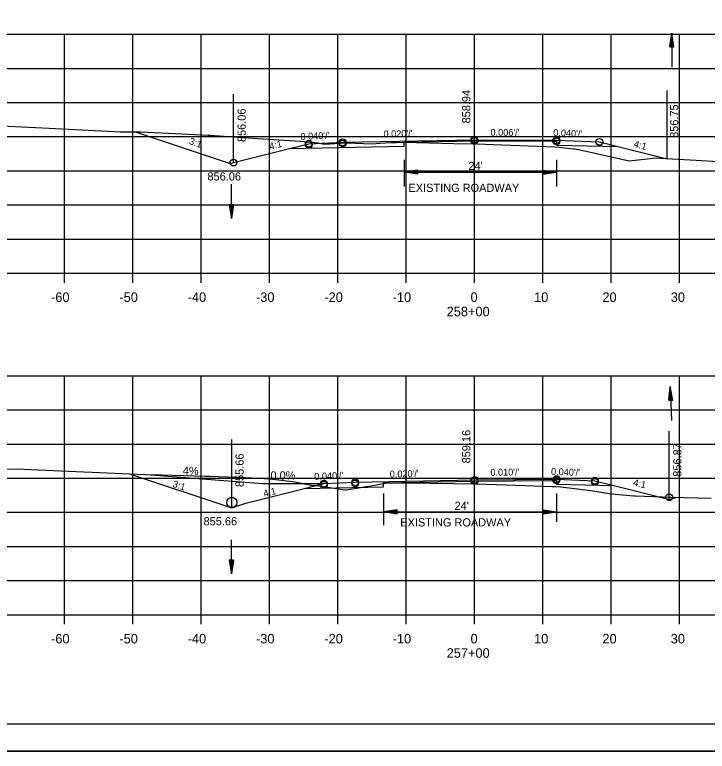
# Model space of a CAD drawing. Extents: x 1486524 to 1499135, y 326561 to 337924.
# Drawn here: x 1488915.6 to 1489017, y 328725.9 to 328833.7 of the extents above; entities that cross this region are included whole.
import ezdxf

# ---------------------------------------------------------------- set-up
doc = ezdxf.new("R2010")
doc.units = 0
for name, color, linetype in [('E_Const Align', 7, 'Continuous'), ('E_Const Align Station', 7, 'Continuous'), ('E_Ownership Information', 7, 'Continuous'), ('E_Property Line', 7, 'Continuous'), ('E_Proposed ROW and Easements', 7, 'Continuous'), ('E_Proposed ROW Fig Annot', 7, 'Continuous'), ('E_Quarter Calls', 7, 'Continuous'), ('E_Station Offset', 7, 'Continuous'), ('E_Survey Point', 7, 'Continuous'), ('E_Title Sheet', 7, 'Continuous'), ('E_Tract Number', 7, 'Continuous'), ('R_Water', 7, 'Continuous'), ('R_Water Annot', 7, 'Continuous'), ('R_Xsect Elev', 7, 'Continuous'), ('R_Xsect Slope', 7, 'Continuous')]:
    doc.layers.add(name, color=color, linetype=linetype)

msp = doc.modelspace()

# ---------------------------------------------------------------- linework, layer by layer
at = {"layer": 'E_Const Align'}
for p, q in [((1488842.89, 328795.87), (1489122.89, 328795.87)), ((1488922.89, 328794.47), (1488922.89, 328795.87)), ((1488932.89, 328794.47), (1488932.89, 328795.87)), ((1488942.89, 328794.47), (1488942.89, 328795.87)), ((1488952.89, 328794.47), (1488952.89, 328795.87)), ((1488962.89, 328794.47), (1488962.89, 328795.87)), ((1488972.89, 328794.47), (1488972.89, 328795.87)), ((1488982.89, 328794.47), (1488982.89, 328795.87)), ((1488992.89, 328794.47), (1488992.89, 328795.87)), ((1489002.89, 328794.47), (1489002.89, 328795.87)), ((1489012.89, 328794.47), (1489012.89, 328795.87)), ((1488842.89, 328745.87), (1489122.89, 328745.87)), ((1488922.89, 328744.47), (1488922.89, 328745.87)), ((1488932.89, 328744.47), (1488932.89, 328745.87)), ((1488942.89, 328744.47), (1488942.89, 328745.87)), ((1488952.89, 328744.47), (1488952.89, 328745.87)), ((1488962.89, 328744.47), (1488962.89, 328745.87)), ((1488972.89, 328744.47), (1488972.89, 328745.87)), ((1488982.89, 328744.47), (1488982.89, 328745.87)), ((1488992.89, 328744.47), (1488992.89, 328745.87)), ((1489002.89, 328744.47), (1489002.89, 328745.87)), ((1489012.89, 328744.47), (1489012.89, 328745.87))]:
    msp.add_line(p, q, dxfattribs=at)
at = {"layer": 'E_Ownership Information'}
for p, q in [((1488842.89, 328830.87), (1489122.89, 328830.87)), ((1488842.89, 328830.87), (1489122.89, 328830.87)), ((1488922.89, 328795.87), (1488922.89, 328830.87)), ((1488922.89, 328795.87), (1488922.89, 328830.87)), ((1488932.89, 328795.87), (1488932.89, 328830.87)), ((1488932.89, 328795.87), (1488932.89, 328830.87)), ((1488942.89, 328795.87), (1488942.89, 328830.87)), ((1488942.89, 328795.87), (1488942.89, 328830.87)), ((1488952.89, 328795.87), (1488952.89, 328830.87)), ((1488952.89, 328795.87), (1488952.89, 328830.87)), ((1488962.89, 328795.87), (1488962.89, 328830.87)), ((1488962.89, 328795.87), (1488962.89, 328830.87)), ((1488972.89, 328795.87), (1488972.89, 328830.87)), ((1488972.89, 328795.87), (1488972.89, 328830.87)), ((1488982.89, 328795.87), (1488982.89, 328830.87)), ((1488982.89, 328795.87), (1488982.89, 328830.87)), ((1488992.89, 328795.87), (1488992.89, 328830.87)), ((1488992.89, 328795.87), (1488992.89, 328830.87)), ((1489002.89, 328795.87), (1489002.89, 328830.87)), ((1489002.89, 328795.87), (1489002.89, 328830.87)), ((1489012.89, 328795.87), (1489012.89, 328830.87)), ((1489012.89, 328795.87), (1489012.89, 328830.87)), ((1488842.89, 328825.87), (1489122.89, 328825.87)), ((1488842.89, 328825.87), (1489122.89, 328825.87)), ((1488842.89, 328820.87), (1489122.89, 328820.87)), ((1488842.89, 328820.87), (1489122.89, 328820.87)), ((1488842.89, 328815.87), (1489122.89, 328815.87)), ((1488842.89, 328815.87), (1489122.89, 328815.87)), ((1488842.89, 328810.87), (1489122.89, 328810.87)), ((1488842.89, 328810.87), (1489122.89, 328810.87)), ((1488842.89, 328805.87), (1489122.89, 328805.87)), ((1488842.89, 328805.87), (1489122.89, 328805.87)), ((1488842.89, 328800.87), (1489122.89, 328800.87)), ((1488842.89, 328800.87), (1489122.89, 328800.87)), ((1488842.89, 328795.87), (1489122.89, 328795.87)), ((1488842.89, 328795.87), (1489122.89, 328795.87)), ((1488842.89, 328780.87), (1489122.89, 328780.87)), ((1488922.89, 328745.87), (1488922.89, 328780.87)), ((1488932.89, 328745.87), (1488932.89, 328780.87)), ((1488942.89, 328745.87), (1488942.89, 328780.87)), ((1488952.89, 328745.87), (1488952.89, 328780.87)), ((1488962.89, 328745.87), (1488962.89, 328780.87)), ((1488972.89, 328745.87), (1488972.89, 328780.87)), ((1488982.89, 328745.87), (1488982.89, 328780.87)), ((1488992.89, 328745.87), (1488992.89, 328780.87)), ((1489002.89, 328745.87), (1489002.89, 328780.87)), ((1489012.89, 328745.87), (1489012.89, 328780.87)), ((1488842.89, 328775.87), (1489122.89, 328775.87)), ((1488842.89, 328770.87), (1489122.89, 328770.87)), ((1488842.89, 328765.87), (1489122.89, 328765.87)), ((1488842.89, 328760.87), (1489122.89, 328760.87)), ((1488842.89, 328755.87), (1489122.89, 328755.87)), ((1488842.89, 328750.87), (1489122.89, 328750.87)), ((1488842.89, 328745.87), (1489122.89, 328745.87))]:
    msp.add_line(p, q, dxfattribs=at)
at = {"layer": 'E_Property Line'}
msp.add_line((1489141.07, 328729.87), (1488824.89, 328729.87), dxfattribs=at)
at = {"layer": 'E_Proposed ROW and Easements'}
for p, q in [((1488972.62, 328812.49), (1488972.62, 328808.57)), ((1488994.9, 328812.49), (1488994.9, 328808.57)), ((1489005.55, 328812.34), (1489005.55, 328812.34)), ((1489005.55, 328812.34), (1489005.55, 328812.34)), ((1488974.62, 328810.98), (1488972.62, 328810.68)), ((1488974.62, 328810.38), (1488972.62, 328810.68)), ((1488974.62, 328810.93), (1488972.95, 328810.68)), ((1488974.62, 328810.43), (1488972.95, 328810.68)), ((1488974.62, 328810.88), (1488973.3, 328810.68)), ((1488974.62, 328810.48), (1488973.3, 328810.68)), ((1488974.62, 328810.83), (1488973.63, 328810.68)), ((1488974.62, 328810.53), (1488973.63, 328810.68)), ((1488974.62, 328810.78), (1488973.97, 328810.68)), ((1488974.62, 328810.58), (1488973.97, 328810.68)), ((1488974.62, 328810.72), (1488974.3, 328810.68)), ((1488974.62, 328810.63), (1488974.3, 328810.68)), ((1488974.62, 328810.38), (1488974.62, 328810.98)), ((1488992.9, 328810.98), (1488994.9, 328810.68)), ((1488992.9, 328810.98), (1488992.9, 328810.38)), ((1488992.9, 328810.93), (1488994.56, 328810.68)), ((1488992.9, 328810.88), (1488994.22, 328810.68)), ((1488992.9, 328810.83), (1488993.88, 328810.68)), ((1488992.9, 328810.78), (1488993.55, 328810.68)), ((1488992.9, 328810.73), (1488993.21, 328810.68)), ((1488992.9, 328810.38), (1488994.9, 328810.68)), ((1488992.9, 328810.58), (1488993.55, 328810.68)), ((1488992.9, 328810.48), (1488994.22, 328810.68)), ((1488992.9, 328810.43), (1488994.56, 328810.68)), ((1488992.9, 328810.53), (1488993.88, 328810.68)), ((1488992.9, 328810.63), (1488993.21, 328810.68)), ((1488969.56, 328763.62), (1488969.56, 328758.97)), ((1488994.9, 328763.62), (1488994.9, 328759.46)), ((1488971.56, 328761.22), (1488969.56, 328760.92)), ((1488971.56, 328761.17), (1488969.89, 328760.92)), ((1488971.56, 328761.12), (1488970.24, 328760.92)), ((1488971.56, 328761.07), (1488970.57, 328760.92)), ((1488971.56, 328760.62), (1488971.56, 328761.22)), ((1488992.9, 328761.23), (1488994.9, 328760.93)), ((1488992.9, 328761.23), (1488992.9, 328760.63)), ((1488992.9, 328761.18), (1488994.56, 328760.93)), ((1488992.9, 328761.13), (1488994.22, 328760.93)), ((1488992.9, 328761.08), (1488993.88, 328760.93)), ((1488971.56, 328760.62), (1488969.56, 328760.92)), ((1488971.56, 328760.67), (1488969.89, 328760.92)), ((1488971.56, 328760.72), (1488970.24, 328760.92)), ((1488971.56, 328760.77), (1488970.57, 328760.92)), ((1488971.56, 328761.02), (1488970.91, 328760.92)), ((1488971.56, 328760.83), (1488970.91, 328760.92)), ((1488971.56, 328760.97), (1488971.24, 328760.92)), ((1488971.56, 328760.88), (1488971.24, 328760.92)), ((1488992.9, 328761.03), (1488993.55, 328760.93)), ((1488992.9, 328760.98), (1488993.21, 328760.93)), ((1488992.9, 328760.63), (1488994.9, 328760.93)), ((1488992.9, 328760.83), (1488993.55, 328760.93)), ((1488992.9, 328760.73), (1488994.22, 328760.93)), ((1488992.9, 328760.68), (1488994.56, 328760.93)), ((1488992.9, 328760.78), (1488993.88, 328760.93)), ((1488992.9, 328760.88), (1488993.21, 328760.93))]:
    msp.add_line(p, q, dxfattribs=at)
at = {"layer": 'E_Proposed ROW Fig Annot'}
for p, q in [((1489011.48, 328829.04), (1489011.8, 328831.04)), ((1489011.48, 328829.04), (1489011.8, 328831.04)), ((1489011.53, 328829.04), (1489011.79, 328830.7)), ((1489011.53, 328829.04), (1489011.79, 328830.7)), ((1489011.59, 328829.04), (1489011.79, 328830.36)), ((1489011.59, 328829.04), (1489011.79, 328830.36)), ((1489012.03, 328829.03), (1489011.79, 328830.7)), ((1489012.03, 328829.03), (1489011.79, 328830.7)), ((1489011.98, 328829.03), (1489011.79, 328830.36)), ((1489011.98, 328829.03), (1489011.79, 328830.36)), ((1489012.08, 328829.03), (1489011.8, 328831.04)), ((1489012.08, 328829.03), (1489011.8, 328831.04)), ((1489011.48, 328829.04), (1489012.08, 328829.03)), ((1489011.48, 328829.04), (1489012.08, 328829.03)), ((1489011.64, 328829.04), (1489011.79, 328830.02)), ((1489011.64, 328829.04), (1489011.79, 328830.02)), ((1489011.69, 328829.04), (1489011.79, 328829.69)), ((1489011.69, 328829.04), (1489011.79, 328829.69)), ((1489011.74, 328829.04), (1489011.79, 328829.35)), ((1489011.74, 328829.04), (1489011.79, 328829.35)), ((1489011.93, 328829.03), (1489011.79, 328830.02)), ((1489011.93, 328829.03), (1489011.79, 328830.02)), ((1489011.88, 328829.04), (1489011.79, 328829.69)), ((1489011.88, 328829.04), (1489011.79, 328829.69)), ((1489011.83, 328829.04), (1489011.79, 328829.35)), ((1489011.83, 328829.04), (1489011.79, 328829.35)), ((1488972.62, 328810.68), (1488994.9, 328810.68)), ((1488947.01, 328805.9), (1488947.31, 328803.9)), ((1488947.61, 328805.9), (1488947.01, 328805.9)), ((1488947.01, 328805.9), (1488947.31, 328803.9)), ((1488947.61, 328805.9), (1488947.01, 328805.9)), ((1488947.06, 328805.9), (1488947.31, 328804.23)), ((1488947.06, 328805.9), (1488947.31, 328804.23)), ((1488947.11, 328805.9), (1488947.31, 328804.58)), ((1488947.11, 328805.9), (1488947.31, 328804.58)), ((1488947.16, 328805.9), (1488947.31, 328804.91)), ((1488947.16, 328805.9), (1488947.31, 328804.91)), ((1488947.21, 328805.9), (1488947.31, 328805.25)), ((1488947.21, 328805.9), (1488947.31, 328805.25)), ((1488947.26, 328805.9), (1488947.31, 328805.58)), ((1488947.26, 328805.9), (1488947.31, 328805.58)), ((1488947.61, 328805.9), (1488947.31, 328803.9)), ((1488947.41, 328805.9), (1488947.31, 328805.25)), ((1488947.51, 328805.9), (1488947.31, 328804.58)), ((1488947.56, 328805.9), (1488947.31, 328804.23)), ((1488947.46, 328805.9), (1488947.31, 328804.91)), ((1488947.36, 328805.9), (1488947.31, 328805.58)), ((1488947.61, 328805.9), (1488947.31, 328803.9)), ((1488947.41, 328805.9), (1488947.31, 328805.25)), ((1488947.51, 328805.9), (1488947.31, 328804.58)), ((1488947.56, 328805.9), (1488947.31, 328804.23)), ((1488947.46, 328805.9), (1488947.31, 328804.91)), ((1488947.36, 328805.9), (1488947.31, 328805.58)), ((1489011.33, 328777.29), (1489011.56, 328779.3)), ((1489011.33, 328777.29), (1489011.56, 328779.3)), ((1489011.38, 328777.29), (1489011.57, 328778.96)), ((1489011.38, 328777.29), (1489011.57, 328778.96)), ((1489011.43, 328777.29), (1489011.58, 328778.62)), ((1489011.43, 328777.29), (1489011.58, 328778.62)), ((1489011.93, 328777.31), (1489011.56, 328779.3)), ((1489011.93, 328777.31), (1489011.56, 328779.3)), ((1489011.88, 328777.31), (1489011.57, 328778.96)), ((1489011.88, 328777.31), (1489011.57, 328778.96)), ((1489011.83, 328777.3), (1489011.58, 328778.62)), ((1489011.83, 328777.3), (1489011.58, 328778.62)), ((1489011.33, 328777.29), (1489011.93, 328777.31)), ((1489011.33, 328777.29), (1489011.93, 328777.31)), ((1489011.48, 328777.29), (1489011.59, 328778.29)), ((1489011.48, 328777.29), (1489011.59, 328778.29)), ((1489011.53, 328777.29), (1489011.6, 328777.95)), ((1489011.53, 328777.29), (1489011.6, 328777.95)), ((1489011.58, 328777.3), (1489011.62, 328777.61)), ((1489011.58, 328777.3), (1489011.62, 328777.61)), ((1489011.78, 328777.3), (1489011.59, 328778.29)), ((1489011.78, 328777.3), (1489011.59, 328778.29)), ((1489011.72, 328777.3), (1489011.6, 328777.95)), ((1489011.72, 328777.3), (1489011.6, 328777.95)), ((1489011.67, 328777.3), (1489011.62, 328777.61)), ((1489011.67, 328777.3), (1489011.62, 328777.61)), ((1488934.88, 328766.41), (1488951.85, 328765.07)), ((1488951.85, 328765.07), (1488960.85, 328765.07)), ((1488969.56, 328760.92), (1488994.9, 328760.93)), ((1488947.01, 328753.86), (1488947.31, 328751.86)), ((1488947.61, 328753.86), (1488947.01, 328753.86)), ((1488947.01, 328753.86), (1488947.31, 328751.86)), ((1488947.61, 328753.86), (1488947.01, 328753.86)), ((1488947.06, 328753.86), (1488947.31, 328752.19)), ((1488947.06, 328753.86), (1488947.31, 328752.19)), ((1488947.11, 328753.86), (1488947.31, 328752.54)), ((1488947.11, 328753.86), (1488947.31, 328752.54)), ((1488947.16, 328753.86), (1488947.31, 328752.87)), ((1488947.16, 328753.86), (1488947.31, 328752.87)), ((1488947.21, 328753.86), (1488947.31, 328753.21)), ((1488947.21, 328753.86), (1488947.31, 328753.21)), ((1488947.26, 328753.86), (1488947.31, 328753.54)), ((1488947.26, 328753.86), (1488947.31, 328753.54)), ((1488947.61, 328753.86), (1488947.31, 328751.86)), ((1488947.41, 328753.86), (1488947.31, 328753.21)), ((1488947.51, 328753.86), (1488947.31, 328752.54)), ((1488947.56, 328753.86), (1488947.31, 328752.19)), ((1488947.46, 328753.86), (1488947.31, 328752.87)), ((1488947.36, 328753.86), (1488947.31, 328753.54)), ((1488947.61, 328753.86), (1488947.31, 328751.86)), ((1488947.41, 328753.86), (1488947.31, 328753.21)), ((1488947.51, 328753.86), (1488947.31, 328752.54)), ((1488947.56, 328753.86), (1488947.31, 328752.19)), ((1488947.46, 328753.86), (1488947.31, 328752.87)), ((1488947.36, 328753.86), (1488947.31, 328753.54))]:
    msp.add_line(p, q, dxfattribs=at)
at = {"layer": 'E_Quarter Calls'}
msp.add_line((1488812.48, 328725.89), (1489145.82, 328725.89), dxfattribs=at)
for points in [[(1488812.48, 328939.22), (1489145.82, 328939.22), (1489145.82, 328725.88), (1488812.48, 328725.88)], [(1489058.81, 328935.33), (1489058.81, 328925.45), (1489094.54, 328925.45), (1489094.54, 328922.53), (1489117.74, 328922.53), (1489117.74, 328898.19), (1489141.07, 328898.19), (1489141.07, 328729.87), (1488824.89, 328729.87), (1488824.89, 328935.33)]]:
    msp.add_lwpolyline(points, close=True, dxfattribs=at)
for centre in [(1488958.64, 328814.84), (1488958.64, 328814.84), (1488958.64, 328814.67), (1488963.61, 328815.04), (1488963.61, 328815.04), (1488963.61, 328814.87), (1488982.89, 328815.42), (1488982.89, 328815.42), (1488982.89, 328815.25), (1488994.89, 328815.35), (1488994.89, 328815.35), (1488994.89, 328815.18), (1489001.17, 328815.1), (1489001.17, 328815.1), (1488947.61, 328812.08), (1488947.61, 328812.08), (1488960.85, 328765.07), (1488960.85, 328765.07), (1488960.85, 328764.9), (1488965.43, 328765.26), (1488965.43, 328765.26), (1488965.43, 328765.09), (1488982.89, 328765.61), (1488982.89, 328765.61), (1488982.89, 328765.44), (1488994.89, 328765.73), (1488994.89, 328765.73), (1488994.89, 328765.56), (1489000.52, 328765.5), (1489000.52, 328765.5), (1489000.52, 328765.33), (1489011.38, 328763.08), (1489011.38, 328763.08)]:
    msp.add_circle(centre, 0.5, dxfattribs=at)
at = {"layer": 'E_Survey Point'}
for points in [[(1488955.82, 328814.14), (1488972.62, 328814.47), (1488972.62, 328815.05), (1488982.89, 328815.26), (1488994.64, 328815.19), (1488994.9, 328815.19), (1488994.9, 328814.61), (1489003.88, 328814.43)], [(1488958, 328764.36), (1488969.56, 328764.59), (1488969.56, 328765.17), (1488982.89, 328765.44), (1488994.27, 328765.55), (1488994.9, 328765.56), (1488994.9, 328764.98), (1489003.27, 328764.81)]]:
    msp.add_lwpolyline(points, dxfattribs=at)
at = {"layer": 'E_Title Sheet'}
for points in [[(1488933.24, 328816.56), (1488947.15, 328811.93), (1488947.61, 328812.08), (1488955.82, 328814.14), (1488958.64, 328814.84), (1488963.61, 328815.04), (1488982.89, 328815.42), (1488994.89, 328815.35), (1489001.17, 328815.1), (1489003.88, 328814.43), (1489011.11, 328812.62), (1489011.24, 328812.67)], [(1488932.4, 328766.52), (1488947.36, 328761.53), (1488949.43, 328762.22), (1488958, 328764.36), (1488960.85, 328765.07), (1488965.43, 328765.26), (1488982.89, 328765.61), (1488994.89, 328765.73), (1489000.52, 328765.5), (1489003.27, 328764.81), (1489010.89, 328762.91), (1489011.41, 328762.73), (1489012.36, 328763.05)]]:
    msp.add_lwpolyline(points, dxfattribs=at)
at = {"layer": 'E_Tract Number'}
for points in [[(1488910.58, 328817.6), (1488920.62, 328817.12), (1488931.06, 328816.56), (1488934.13, 328816.57), (1488943.01, 328816.15), (1488943.89, 328816.11), (1488944.14, 328816.09), (1488951.18, 328815.59), (1488957.45, 328815.19), (1488959.98, 328814.96), (1488960.92, 328814.79), (1488963.22, 328814.93), (1488964.24, 328814.96), (1488967.87, 328814.83), (1488968.52, 328814.88), (1488969.05, 328814.93), (1488970.73, 328815.03), (1488971.44, 328815.03), (1488972.62, 328815.05), (1488979.87, 328814.88), (1488983.29, 328814.8), (1488986.88, 328814.67), (1488994.64, 328814.37), (1488995.28, 328814.31), (1488995.61, 328814.28), (1488997.39, 328814.09), (1488997.57, 328814.08), (1488998.36, 328813.95), (1489005.55, 328812.34), (1489009.51, 328812.75), (1489010.05, 328812.74), (1489015.32, 328812.42), (1489021.68, 328812.05)], [(1488914.12, 328767.24), (1488916.94, 328767.18), (1488923.43, 328766.89), (1488926.9, 328766.76), (1488934.71, 328766.41), (1488937.14, 328766.37), (1488943.47, 328766.15), (1488944.12, 328766.15), (1488948.02, 328766.01), (1488948.54, 328766.01), (1488953, 328765.75), (1488956.59, 328765.34), (1488959.02, 328764.84), (1488959.75, 328764.79), (1488963.96, 328764.14), (1488963.96, 328764.14), (1488963.97, 328764.14), (1488964.09, 328764.16), (1488966.52, 328764.57), (1488967.01, 328764.66), (1488967.45, 328764.72), (1488969.56, 328765.08), (1488970.11, 328765.17), (1488970.39, 328765.19), (1488970.63, 328765.18), (1488970.96, 328765.18), (1488972.5, 328765.2), (1488976.32, 328765.14), (1488983.12, 328765.02), (1488987.6, 328764.88), (1488994.27, 328764.67), (1488994.78, 328764.64), (1488995.51, 328764.58), (1488999.92, 328764.04), (1489002.96, 328763.59), (1489006.19, 328763.27), (1489006.3, 328763.26), (1489006.51, 328763.26), (1489011.64, 328763.07), (1489017.52, 328762.94)]]:
    msp.add_lwpolyline(points, dxfattribs=at)
at = {"layer": 'R_Water'}
msp.add_circle((1488947.38, 328762.32), 0.75, dxfattribs=at)
at = {"layer": 'R_Water Annot'}
for p, q in [((1489011.8, 328831.04), (1489011.77, 328826.04)), ((1488947.31, 328803.9), (1488947.31, 328808.9)), ((1489011.56, 328779.3), (1489011.73, 328774.3)), ((1488947.31, 328751.86), (1488947.31, 328756.86))]:
    msp.add_line(p, q, dxfattribs=at)
at = {"layer": 'R_Xsect Elev'}
for p, q in [((1488982.89, 328814.81), (1488982.89, 328824.81)), ((1489011.11, 328812.62), (1489011.11, 328822.62)), ((1488947.61, 328812.08), (1488947.61, 328822.08)), ((1488982.89, 328765.03), (1488982.89, 328775.03)), ((1489011.41, 328762.73), (1489011.41, 328772.73)), ((1488947.38, 328761.53), (1488947.38, 328771.53))]:
    msp.add_line(p, q, dxfattribs=at)

# ---------------------------------------------------------------- texts
at = {"layer": 'E_Const Align Station'}
for s, p in [('-60', (1488920.92, 328791.67)), ('-50', (1488930.92, 328791.67)), ('-40', (1488940.92, 328791.67)), ('-30', (1488950.92, 328791.67)), ('-20', (1488960.92, 328791.67)), ('-10', (1488970.92, 328791.67)), ('0', (1488982.32, 328791.67)), ('10', (1488991.62, 328791.67)), ('20', (1489001.62, 328791.67)), ('30', (1489011.62, 328791.67)), ('258+00', (1488978.82, 328789.57)), ('-60', (1488920.92, 328741.67)), ('-50', (1488930.92, 328741.67)), ('-40', (1488940.92, 328741.67)), ('-30', (1488950.92, 328741.67)), ('-20', (1488960.92, 328741.67)), ('-10', (1488970.92, 328741.67)), ('0', (1488982.32, 328741.67)), ('10', (1488991.62, 328741.67)), ('20', (1489001.62, 328741.67)), ('30', (1489011.62, 328741.67)), ('257+00', (1488978.82, 328739.57))]:
    msp.add_text(s, height=1.4, dxfattribs=at).set_placement(p)
at = {"layer": 'E_Proposed ROW Fig Annot'}
for s, p in [("24'", (1488982.01, 328810.99)), ('EXISTING ROADWAY', (1488973.23, 328807.78)), ("24'", (1488979.98, 328761.23)), ('EXISTING ROADWAY', (1488972.03, 328758.8))]:
    msp.add_text(s, height=1.2, dxfattribs=at).set_placement(p)
at = {"layer": 'E_Station Offset'}
msp.add_text('4%', height=1.2, rotation=357.7347, dxfattribs=at).set_placement((1488940.18, 328766.4))
msp.add_text('0.0%', height=1.2, dxfattribs=at).set_placement((1488953.03, 328765.67))
at = {"layer": 'R_Xsect Elev'}
for s, p in [('858.94', (1488982.29, 328817.81)), ('856.75', (1489012.72, 328815.69)), ('856.06', (1488949.41, 328815.08)), ('859.16', (1488982.29, 328768.03)), ('856.87', (1489013.18, 328766.08)), ('855.66', (1488949.11, 328764.57))]:
    msp.add_text(s, height=1.2, rotation=90, dxfattribs=at).set_placement(p)
for s, p in [('856.06', (1488943.81, 328809.45)), ('855.66', (1488943.24, 328758.96))]:
    msp.add_text(s, height=1.2, dxfattribs=at).set_placement(p)
at = {"layer": 'R_Xsect Slope'}
for s, rotation, p in [("0.040'/'", 2.2906, (1488957.45, 328815.39)), ("0.020'/'", 1.1458, (1488969.59, 328815.76)), ("0.006'/'", 359.6637, (1488985.24, 328816.01)), ("0.040'/'", 357.7094, (1488994.41, 328815.97)), ('3:1', 341.5651, (1488941.05, 328814.8)), ('4:1', 14.0362, (1488953, 328813.95)), ('4:1', 345.9638, (1489006.15, 328814.37)), ("0.040'/'", 2.2906, (1488959.47, 328765.62)), ("0.020'/'", 1.1458, (1488970.5, 328765.96)), ("0.010'/'", 0.5805, (1488985.23, 328766.23)), ("0.040'/'", 357.7094, (1488994.08, 328766.36)), ('3:1', 341.5651, (1488938.64, 328764.63)), ('4:1', 347.4128, (1489006.06, 328764.78)), ('4:1', 14.0362, (1488952.13, 328763.11))]:
    msp.add_text(s, height=1, rotation=rotation, dxfattribs=at).set_placement(p)

doc.saveas('drawing.dxf')
